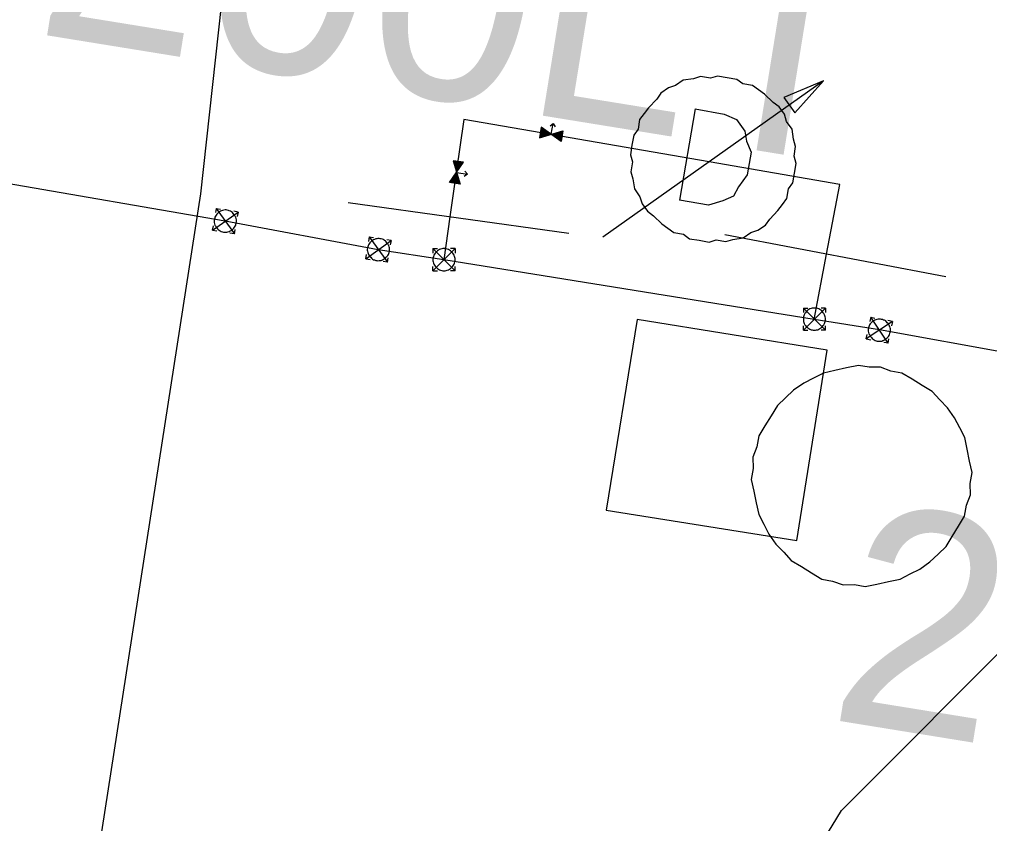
# Model space of a CAD drawing. Extents: x -746464 to -745690, y -1051581 to -1049993.
# Drawn here: x -746229.732 to -746225.34, y -1050950.33 to -1050946.691 of the extents above; entities that cross this region are included whole.
import ezdxf

# ---------------------------------------------------------------- set-up
doc = ezdxf.new("R2010")
doc.units = 0
for name, color, linetype in [('45_Eltodo_vedeni_NN_zemni', 7, 'Continuous'), ('48_Prazs_plynarenska_STL', 7, 'Continuous'), ('51_PVaK_vodovod_chranicky_objekty', 7, 'Continuous'), ('51_PVaK_vodovod_popisy', 7, 'Continuous'), ('51_PVaK_vodovod_zruseno_neoverena poloha', 7, 'Continuous'), ('51_PVaK_vodovod_zruseno_overena poloha', 7, 'Continuous')]:
    doc.layers.add(name, color=color, linetype=linetype)

msp = doc.modelspace()

# ---------------------------------------------------------------- linework, layer by layer
at = {"layer": '45_Eltodo_vedeni_NN_zemni'}
msp.add_lwpolyline([(-746227.21, -1050958.28), (-746227.69, -1050957.27), (-746226.62, -1050951.27), (-746226.01, -1050950.27), (-746225.18, -1050949.44), (-746224.54, -1050947.07), (-746225.7, -1050945.7), (-746225.43, -1050943.74), (-746225.15, -1050941.87), (-746223.82, -1050934.15), (-746222.64, -1050926.52), (-746222.29, -1050925.52)], dxfattribs=at)
at = {"layer": '48_Prazs_plynarenska_STL'}
msp.add_lwpolyline([(-746234.34, -1050983.04), (-746233.97, -1050980.71), (-746232.76, -1050972.2), (-746230.91, -1050960.35), (-746228.91, -1050947.48), (-746228.59, -1050944.55)], dxfattribs=at)
at = {"layer": '51_PVaK_vodovod_chranicky_objekty'}
for p, q in [((-746226.091, -1050946.969), (-746227.091, -1050947.676)), ((-746226.091, -1050946.969), (-746226.271, -1050947.044)), ((-746226.222, -1050947.113), (-746226.091, -1050946.969)), ((-746226.271, -1050947.044), (-746226.222, -1050947.113)), ((-746226.673, -1050947.096), (-746226.744, -1050947.508)), ((-746227.37, -1050947.178), (-746227.378, -1050947.226)), ((-746227.378, -1050947.226), (-746227.272, -1050947.195)), ((-746227.369, -1050947.183), (-746227.376, -1050947.222)), ((-746227.373, -1050947.219), (-746227.367, -1050947.186)), ((-746227.371, -1050947.216), (-746227.366, -1050947.19)), ((-746227.28, -1050947.243), (-746227.37, -1050947.178)), ((-746227.331, -1050947.209), (-746227.369, -1050947.183)), ((-746227.368, -1050947.212), (-746227.365, -1050947.194)), ((-746227.367, -1050947.186), (-746227.336, -1050947.209)), ((-746227.366, -1050947.19), (-746227.342, -1050947.207)), ((-746227.365, -1050947.194), (-746227.347, -1050947.207)), ((-746227.365, -1050947.209), (-746227.363, -1050947.198)), ((-746227.363, -1050947.198), (-746227.353, -1050947.206)), ((-746227.363, -1050947.206), (-746227.362, -1050947.202)), ((-746227.362, -1050947.202), (-746227.357, -1050947.205)), ((-746227.325, -1050947.21), (-746227.316, -1050947.161)), ((-746227.319, -1050947.211), (-746227.274, -1050947.199)), ((-746227.277, -1050947.201), (-746227.314, -1050947.212)), ((-746227.283, -1050947.235), (-746227.277, -1050947.201)), ((-746227.274, -1050947.199), (-746227.281, -1050947.238)), ((-746227.272, -1050947.195), (-746227.28, -1050947.243)), ((-746227.376, -1050947.222), (-746227.331, -1050947.209)), ((-746227.336, -1050947.209), (-746227.373, -1050947.219)), ((-746227.342, -1050947.207), (-746227.371, -1050947.216)), ((-746227.347, -1050947.207), (-746227.368, -1050947.212)), ((-746227.353, -1050947.206), (-746227.365, -1050947.209)), ((-746227.357, -1050947.205), (-746227.363, -1050947.206)), ((-746227.281, -1050947.238), (-746227.319, -1050947.211)), ((-746227.314, -1050947.212), (-746227.283, -1050947.235)), ((-746227.279, -1050947.205), (-746227.308, -1050947.213)), ((-746227.308, -1050947.213), (-746227.284, -1050947.231)), ((-746227.282, -1050947.209), (-746227.303, -1050947.214)), ((-746227.303, -1050947.214), (-746227.285, -1050947.226)), ((-746227.285, -1050947.211), (-746227.297, -1050947.215)), ((-746227.297, -1050947.215), (-746227.287, -1050947.223)), ((-746227.287, -1050947.215), (-746227.292, -1050947.216)), ((-746227.292, -1050947.216), (-746227.288, -1050947.219)), ((-746227.288, -1050947.219), (-746227.287, -1050947.215)), ((-746227.287, -1050947.223), (-746227.285, -1050947.211)), ((-746227.285, -1050947.226), (-746227.282, -1050947.209)), ((-746227.284, -1050947.231), (-746227.279, -1050947.205)), ((-746227.769, -1050947.33), (-746227.737, -1050947.436)), ((-746227.722, -1050947.337), (-746227.769, -1050947.33)), ((-746227.765, -1050947.333), (-746227.752, -1050947.377)), ((-746227.726, -1050947.339), (-746227.765, -1050947.333)), ((-746227.785, -1050947.429), (-746227.722, -1050947.337)), ((-746227.763, -1050947.335), (-746227.729, -1050947.34)), ((-746227.751, -1050947.372), (-746227.763, -1050947.335)), ((-746227.759, -1050947.338), (-746227.733, -1050947.342)), ((-746227.751, -1050947.366), (-746227.759, -1050947.338)), ((-746227.756, -1050947.34), (-746227.738, -1050947.343)), ((-746227.75, -1050947.361), (-746227.756, -1050947.34)), ((-746227.753, -1050947.343), (-746227.741, -1050947.344)), ((-746227.749, -1050947.355), (-746227.753, -1050947.343)), ((-746227.752, -1050947.377), (-746227.726, -1050947.339)), ((-746227.729, -1050947.34), (-746227.751, -1050947.372)), ((-746227.733, -1050947.342), (-746227.751, -1050947.366)), ((-746227.738, -1050947.343), (-746227.75, -1050947.361)), ((-746227.741, -1050947.344), (-746227.749, -1050947.355)), ((-746227.749, -1050947.345), (-746227.745, -1050947.346)), ((-746227.748, -1050947.35), (-746227.749, -1050947.345)), ((-746227.745, -1050947.346), (-746227.748, -1050947.35)), ((-746227.78, -1050947.427), (-746227.754, -1050947.389)), ((-746227.755, -1050947.394), (-746227.777, -1050947.426)), ((-746227.756, -1050947.4), (-746227.773, -1050947.424)), ((-746227.757, -1050947.405), (-746227.769, -1050947.423)), ((-746227.758, -1050947.411), (-746227.765, -1050947.422)), ((-746227.765, -1050947.422), (-746227.753, -1050947.423)), ((-746227.758, -1050947.416), (-746227.761, -1050947.42)), ((-746227.761, -1050947.42), (-746227.757, -1050947.421)), ((-746227.753, -1050947.423), (-746227.758, -1050947.411)), ((-746227.757, -1050947.421), (-746227.758, -1050947.416)), ((-746227.751, -1050947.426), (-746227.757, -1050947.405)), ((-746227.747, -1050947.429), (-746227.756, -1050947.4)), ((-746227.744, -1050947.431), (-746227.755, -1050947.394)), ((-746227.754, -1050947.389), (-746227.741, -1050947.434)), ((-746227.753, -1050947.383), (-746227.704, -1050947.391)), ((-746227.737, -1050947.436), (-746227.785, -1050947.429)), ((-746227.741, -1050947.434), (-746227.78, -1050947.427)), ((-746227.777, -1050947.426), (-746227.744, -1050947.431)), ((-746227.773, -1050947.424), (-746227.747, -1050947.429)), ((-746227.769, -1050947.423), (-746227.751, -1050947.426)), ((-746228.841, -1050947.546), (-746228.844, -1050947.565)), ((-746228.841, -1050947.546), (-746228.759, -1050947.661)), ((-746228.841, -1050947.546), (-746228.821, -1050947.549)), ((-746227.244, -1050947.659), (-746228.244, -1050947.521)), ((-746228.858, -1050947.644), (-746228.742, -1050947.563)), ((-746228.742, -1050947.563), (-746228.762, -1050947.559)), ((-746228.742, -1050947.563), (-746228.746, -1050947.582)), ((-746228.858, -1050947.644), (-746228.854, -1050947.625)), ((-746228.759, -1050947.661), (-746228.756, -1050947.642)), ((-746228.858, -1050947.644), (-746228.838, -1050947.648)), ((-746228.759, -1050947.661), (-746228.779, -1050947.658)), ((-746228.148, -1050947.675), (-746228.151, -1050947.695)), ((-746228.148, -1050947.675), (-746228.065, -1050947.789)), ((-746228.148, -1050947.675), (-746228.129, -1050947.678)), ((-746225.538, -1050947.855), (-746226.538, -1050947.665)), ((-746228.164, -1050947.774), (-746228.049, -1050947.691)), ((-746228.049, -1050947.691), (-746228.069, -1050947.688)), ((-746228.049, -1050947.691), (-746228.053, -1050947.71)), ((-746227.86, -1050947.828), (-746227.76, -1050947.728)), ((-746227.86, -1050947.728), (-746227.76, -1050947.828)), ((-746227.86, -1050947.728), (-746227.86, -1050947.748)), ((-746227.86, -1050947.728), (-746227.84, -1050947.728)), ((-746227.76, -1050947.728), (-746227.78, -1050947.728)), ((-746227.76, -1050947.728), (-746227.76, -1050947.748)), ((-746228.164, -1050947.774), (-746228.161, -1050947.754)), ((-746228.065, -1050947.789), (-746228.062, -1050947.77)), ((-746228.164, -1050947.774), (-746228.144, -1050947.777)), ((-746228.065, -1050947.789), (-746228.085, -1050947.786)), ((-746227.86, -1050947.828), (-746227.86, -1050947.808)), ((-746227.76, -1050947.828), (-746227.76, -1050947.808)), ((-746227.86, -1050947.828), (-746227.84, -1050947.828)), ((-746227.76, -1050947.828), (-746227.78, -1050947.828)), ((-746226.183, -1050948.097), (-746226.083, -1050947.997)), ((-746226.183, -1050947.997), (-746226.083, -1050948.097)), ((-746226.183, -1050947.997), (-746226.183, -1050948.017)), ((-746226.183, -1050947.997), (-746226.163, -1050947.997)), ((-746226.083, -1050947.997), (-746226.103, -1050947.997)), ((-746226.083, -1050947.997), (-746226.083, -1050948.017)), ((-746226.183, -1050948.097), (-746226.183, -1050948.077)), ((-746226.083, -1050948.097), (-746226.083, -1050948.077)), ((-746225.78, -1050948.057), (-746225.898, -1050948.136)), ((-746225.878, -1050948.038), (-746225.882, -1050948.058)), ((-746225.799, -1050948.155), (-746225.878, -1050948.038)), ((-746225.878, -1050948.038), (-746225.859, -1050948.042)), ((-746225.78, -1050948.057), (-746225.8, -1050948.053)), ((-746225.78, -1050948.057), (-746225.784, -1050948.077)), ((-746226.183, -1050948.097), (-746226.163, -1050948.097)), ((-746226.083, -1050948.097), (-746226.103, -1050948.097)), ((-746225.898, -1050948.136), (-746225.894, -1050948.116)), ((-746225.898, -1050948.136), (-746225.878, -1050948.14)), ((-746225.799, -1050948.155), (-746225.819, -1050948.152)), ((-746225.799, -1050948.155), (-746225.796, -1050948.136))]:
    msp.add_line(p, q, dxfattribs=at)
for points in [[(-746226.223, -1050947.386), (-746226.216, -1050947.342), (-746226.225, -1050947.31), (-746226.218, -1050947.265), (-746226.227, -1050947.233), (-746226.234, -1050947.187), (-746226.259, -1050947.152), (-746226.268, -1050947.12), (-746226.293, -1050947.086), (-746226.32, -1050947.066), (-746226.359, -1050947.029), (-746226.386, -1050947.009), (-746226.413, -1050946.99), (-746226.457, -1050946.982), (-746226.484, -1050946.962), (-746226.528, -1050946.955), (-746226.572, -1050946.947), (-746226.604, -1050946.957), (-746226.648, -1050946.949), (-746226.68, -1050946.959), (-746226.727, -1050946.966), (-746226.761, -1050946.99), (-746226.793, -1050947), (-746226.828, -1050947.024), (-746226.847, -1050947.051), (-746226.884, -1050947.09), (-746226.904, -1050947.117), (-746226.924, -1050947.144), (-746226.931, -1050947.188), (-746226.951, -1050947.215), (-746226.959, -1050947.259), (-746226.966, -1050947.303), (-746226.957, -1050947.335), (-746226.964, -1050947.38), (-746226.955, -1050947.412), (-746226.948, -1050947.458), (-746226.923, -1050947.493), (-746226.913, -1050947.525), (-746226.889, -1050947.559), (-746226.862, -1050947.579), (-746226.823, -1050947.616), (-746226.796, -1050947.636), (-746226.769, -1050947.655), (-746226.725, -1050947.663), (-746226.698, -1050947.683), (-746226.654, -1050947.69), (-746226.61, -1050947.698), (-746226.578, -1050947.688), (-746226.534, -1050947.696), (-746226.502, -1050947.686), (-746226.455, -1050947.679), (-746226.421, -1050947.655), (-746226.389, -1050947.645), (-746226.354, -1050947.621), (-746226.335, -1050947.594), (-746226.298, -1050947.555), (-746226.278, -1050947.528), (-746226.258, -1050947.501), (-746226.25, -1050947.457), (-746226.231, -1050947.43), (-746226.223, -1050947.386)], [(-746226.673, -1050947.096), (-746226.541, -1050947.119), (-746226.485, -1050947.144), (-746226.448, -1050947.196), (-746226.441, -1050947.242), (-746226.419, -1050947.291), (-746226.437, -1050947.394), (-746226.476, -1050947.448), (-746226.499, -1050947.49), (-746226.548, -1050947.512), (-746226.612, -1050947.531), (-746226.744, -1050947.508)], [(-746227.329, -1050947.172), (-746227.316, -1050947.161), (-746227.306, -1050947.176)], [(-746227.715, -1050947.378), (-746227.704, -1050947.391), (-746227.719, -1050947.402)], [(-746228.751, -1050947.612), (-746228.75, -1050947.607), (-746228.75, -1050947.602), (-746228.75, -1050947.597), (-746228.751, -1050947.592), (-746228.753, -1050947.586), (-746228.756, -1050947.582), (-746228.758, -1050947.577), (-746228.761, -1050947.573), (-746228.765, -1050947.569), (-746228.768, -1050947.565), (-746228.772, -1050947.562), (-746228.777, -1050947.559), (-746228.782, -1050947.557), (-746228.786, -1050947.555), (-746228.791, -1050947.554), (-746228.796, -1050947.553), (-746228.801, -1050947.553), (-746228.807, -1050947.554), (-746228.812, -1050947.555), (-746228.817, -1050947.557), (-746228.822, -1050947.559), (-746228.826, -1050947.561), (-746228.831, -1050947.565), (-746228.834, -1050947.568), (-746228.838, -1050947.572), (-746228.842, -1050947.576), (-746228.845, -1050947.581), (-746228.847, -1050947.585), (-746228.848, -1050947.59), (-746228.849, -1050947.595), (-746228.85, -1050947.6), (-746228.85, -1050947.605), (-746228.85, -1050947.61), (-746228.849, -1050947.615), (-746228.847, -1050947.621), (-746228.844, -1050947.625), (-746228.842, -1050947.63), (-746228.839, -1050947.634), (-746228.835, -1050947.638), (-746228.832, -1050947.642), (-746228.827, -1050947.645), (-746228.823, -1050947.648), (-746228.818, -1050947.65), (-746228.813, -1050947.652), (-746228.808, -1050947.653), (-746228.804, -1050947.654), (-746228.798, -1050947.653), (-746228.793, -1050947.653), (-746228.788, -1050947.652), (-746228.783, -1050947.65), (-746228.778, -1050947.648), (-746228.774, -1050947.646), (-746228.769, -1050947.642), (-746228.765, -1050947.639), (-746228.762, -1050947.635), (-746228.758, -1050947.631), (-746228.755, -1050947.626), (-746228.753, -1050947.622), (-746228.752, -1050947.617), (-746228.751, -1050947.612)], [(-746228.057, -1050947.74), (-746228.056, -1050947.735), (-746228.057, -1050947.73), (-746228.057, -1050947.725), (-746228.058, -1050947.72), (-746228.06, -1050947.714), (-746228.063, -1050947.71), (-746228.065, -1050947.705), (-746228.068, -1050947.701), (-746228.072, -1050947.697), (-746228.075, -1050947.694), (-746228.08, -1050947.69), (-746228.084, -1050947.687), (-746228.089, -1050947.685), (-746228.094, -1050947.684), (-746228.099, -1050947.683), (-746228.104, -1050947.682), (-746228.109, -1050947.682), (-746228.114, -1050947.683), (-746228.119, -1050947.684), (-746228.125, -1050947.686), (-746228.129, -1050947.688), (-746228.134, -1050947.691), (-746228.138, -1050947.694), (-746228.142, -1050947.698), (-746228.145, -1050947.701), (-746228.149, -1050947.706), (-746228.152, -1050947.71), (-746228.153, -1050947.715), (-746228.155, -1050947.72), (-746228.156, -1050947.725), (-746228.157, -1050947.73), (-746228.157, -1050947.735), (-746228.156, -1050947.74), (-746228.155, -1050947.745), (-746228.153, -1050947.75), (-746228.151, -1050947.755), (-746228.148, -1050947.759), (-746228.145, -1050947.764), (-746228.141, -1050947.767), (-746228.138, -1050947.771), (-746228.133, -1050947.775), (-746228.129, -1050947.778), (-746228.124, -1050947.779), (-746228.119, -1050947.781), (-746228.114, -1050947.782), (-746228.109, -1050947.783), (-746228.104, -1050947.782), (-746228.099, -1050947.782), (-746228.094, -1050947.781), (-746228.088, -1050947.779), (-746228.084, -1050947.776), (-746228.08, -1050947.774), (-746228.075, -1050947.771), (-746228.071, -1050947.767), (-746228.068, -1050947.764), (-746228.064, -1050947.759), (-746228.061, -1050947.755), (-746228.06, -1050947.75), (-746228.058, -1050947.745), (-746228.057, -1050947.74)], [(-746227.76, -1050947.778), (-746227.76, -1050947.773), (-746227.761, -1050947.768), (-746227.762, -1050947.763), (-746227.764, -1050947.758), (-746227.767, -1050947.753), (-746227.77, -1050947.749), (-746227.773, -1050947.745), (-746227.777, -1050947.741), (-746227.781, -1050947.738), (-746227.785, -1050947.735), (-746227.79, -1050947.732), (-746227.795, -1050947.73), (-746227.8, -1050947.729), (-746227.805, -1050947.728), (-746227.81, -1050947.728), (-746227.815, -1050947.728), (-746227.82, -1050947.729), (-746227.825, -1050947.73), (-746227.83, -1050947.732), (-746227.835, -1050947.735), (-746227.839, -1050947.738), (-746227.843, -1050947.741), (-746227.847, -1050947.745), (-746227.85, -1050947.749), (-746227.853, -1050947.753), (-746227.856, -1050947.758), (-746227.858, -1050947.763), (-746227.859, -1050947.768), (-746227.86, -1050947.773), (-746227.86, -1050947.778), (-746227.86, -1050947.783), (-746227.859, -1050947.788), (-746227.858, -1050947.793), (-746227.856, -1050947.798), (-746227.853, -1050947.803), (-746227.85, -1050947.807), (-746227.847, -1050947.811), (-746227.843, -1050947.815), (-746227.839, -1050947.818), (-746227.835, -1050947.821), (-746227.83, -1050947.824), (-746227.825, -1050947.826), (-746227.82, -1050947.827), (-746227.815, -1050947.828), (-746227.81, -1050947.828), (-746227.805, -1050947.828), (-746227.8, -1050947.827), (-746227.795, -1050947.826), (-746227.79, -1050947.824), (-746227.785, -1050947.821), (-746227.781, -1050947.818), (-746227.777, -1050947.815), (-746227.773, -1050947.811), (-746227.77, -1050947.807), (-746227.767, -1050947.803), (-746227.764, -1050947.798), (-746227.762, -1050947.793), (-746227.761, -1050947.788), (-746227.76, -1050947.783), (-746227.76, -1050947.778)], [(-746226.083, -1050948.047), (-746226.083, -1050948.042), (-746226.084, -1050948.037), (-746226.085, -1050948.032), (-746226.087, -1050948.027), (-746226.09, -1050948.022), (-746226.093, -1050948.018), (-746226.096, -1050948.014), (-746226.1, -1050948.01), (-746226.104, -1050948.007), (-746226.108, -1050948.004), (-746226.113, -1050948.001), (-746226.118, -1050947.999), (-746226.123, -1050947.998), (-746226.128, -1050947.997), (-746226.133, -1050947.997), (-746226.138, -1050947.997), (-746226.143, -1050947.998), (-746226.148, -1050947.999), (-746226.153, -1050948.001), (-746226.158, -1050948.004), (-746226.162, -1050948.007), (-746226.166, -1050948.01), (-746226.17, -1050948.014), (-746226.173, -1050948.018), (-746226.176, -1050948.022), (-746226.179, -1050948.027), (-746226.181, -1050948.032), (-746226.182, -1050948.037), (-746226.183, -1050948.042), (-746226.183, -1050948.047), (-746226.183, -1050948.052), (-746226.182, -1050948.057), (-746226.181, -1050948.062), (-746226.179, -1050948.067), (-746226.176, -1050948.072), (-746226.173, -1050948.076), (-746226.17, -1050948.08), (-746226.166, -1050948.084), (-746226.162, -1050948.087), (-746226.158, -1050948.09), (-746226.153, -1050948.093), (-746226.148, -1050948.095), (-746226.143, -1050948.096), (-746226.138, -1050948.097), (-746226.133, -1050948.097), (-746226.128, -1050948.097), (-746226.123, -1050948.096), (-746226.118, -1050948.095), (-746226.113, -1050948.093), (-746226.108, -1050948.09), (-746226.104, -1050948.087), (-746226.1, -1050948.084), (-746226.096, -1050948.08), (-746226.093, -1050948.076), (-746226.09, -1050948.072), (-746226.087, -1050948.067), (-746226.085, -1050948.062), (-746226.084, -1050948.057), (-746226.083, -1050948.052), (-746226.083, -1050948.047)], [(-746225.888, -1050948.087), (-746225.889, -1050948.092), (-746225.889, -1050948.097), (-746225.889, -1050948.102), (-746225.888, -1050948.107), (-746225.886, -1050948.113), (-746225.884, -1050948.117), (-746225.882, -1050948.122), (-746225.878, -1050948.127), (-746225.875, -1050948.13), (-746225.872, -1050948.134), (-746225.867, -1050948.138), (-746225.863, -1050948.141), (-746225.858, -1050948.143), (-746225.853, -1050948.145), (-746225.849, -1050948.146), (-746225.844, -1050948.147), (-746225.839, -1050948.147), (-746225.833, -1050948.147), (-746225.828, -1050948.146), (-746225.823, -1050948.144), (-746225.818, -1050948.142), (-746225.814, -1050948.139), (-746225.809, -1050948.136), (-746225.805, -1050948.133), (-746225.802, -1050948.13), (-746225.798, -1050948.125), (-746225.795, -1050948.121), (-746225.793, -1050948.116), (-746225.791, -1050948.111), (-746225.79, -1050948.106), (-746225.789, -1050948.101), (-746225.789, -1050948.096), (-746225.789, -1050948.091), (-746225.79, -1050948.086), (-746225.792, -1050948.08), (-746225.794, -1050948.076), (-746225.796, -1050948.071), (-746225.799, -1050948.067), (-746225.803, -1050948.063), (-746225.806, -1050948.059), (-746225.81, -1050948.055), (-746225.815, -1050948.052), (-746225.82, -1050948.051), (-746225.824, -1050948.049), (-746225.829, -1050948.048), (-746225.834, -1050948.047), (-746225.839, -1050948.047), (-746225.844, -1050948.047), (-746225.85, -1050948.048), (-746225.855, -1050948.05), (-746225.86, -1050948.052), (-746225.864, -1050948.054), (-746225.869, -1050948.057), (-746225.873, -1050948.06), (-746225.876, -1050948.064), (-746225.88, -1050948.068), (-746225.883, -1050948.073), (-746225.885, -1050948.077), (-746225.887, -1050948.082), (-746225.888, -1050948.087)], [(-746225.426, -1050948.842), (-746225.427, -1050948.791), (-746225.419, -1050948.741), (-746225.43, -1050948.689), (-746225.441, -1050948.636), (-746225.452, -1050948.583), (-746225.475, -1050948.539), (-746225.498, -1050948.494), (-746225.531, -1050948.448), (-746225.565, -1050948.412), (-746225.6, -1050948.375), (-746225.645, -1050948.347), (-746225.691, -1050948.319), (-746225.737, -1050948.291), (-746225.787, -1050948.282), (-746225.834, -1050948.264), (-746225.885, -1050948.265), (-746225.934, -1050948.257), (-746225.987, -1050948.268), (-746226.04, -1050948.279), (-746226.092, -1050948.291), (-746226.137, -1050948.314), (-746226.181, -1050948.336), (-746226.228, -1050948.369), (-746226.264, -1050948.403), (-746226.3, -1050948.438), (-746226.329, -1050948.484), (-746226.357, -1050948.53), (-746226.385, -1050948.575), (-746226.393, -1050948.625), (-746226.412, -1050948.672), (-746226.41, -1050948.723), (-746226.419, -1050948.773), (-746226.407, -1050948.825), (-746226.396, -1050948.878), (-746226.385, -1050948.931), (-746226.362, -1050948.975), (-746226.339, -1050949.02), (-746226.307, -1050949.066), (-746226.272, -1050949.102), (-746226.238, -1050949.139), (-746226.192, -1050949.167), (-746226.146, -1050949.195), (-746226.1, -1050949.223), (-746226.051, -1050949.232), (-746226.003, -1050949.25), (-746225.952, -1050949.248), (-746225.903, -1050949.257), (-746225.85, -1050949.246), (-746225.798, -1050949.234), (-746225.745, -1050949.223), (-746225.7, -1050949.2), (-746225.656, -1050949.178), (-746225.61, -1050949.145), (-746225.573, -1050949.11), (-746225.537, -1050949.076), (-746225.509, -1050949.03), (-746225.481, -1050948.984), (-746225.453, -1050948.938), (-746225.444, -1050948.889), (-746225.426, -1050948.842)]]:
    msp.add_lwpolyline(points, dxfattribs=at)
msp.add_lwpolyline([(-746227.075, -1050948.911), (-746226.213, -1050949.049), (-746226.075, -1050948.188), (-746226.936, -1050948.049)], close=True, dxfattribs=at)
at = {"layer": '51_PVaK_vodovod_zruseno_neoverena poloha'}
for p, q in [((-746226.609, -1050947.335), (-746227.326, -1050947.211)), ((-746227.754, -1050947.383), (-746227.784, -1050947.584)), ((-746227.784, -1050947.584), (-746227.811, -1050947.779)), ((-746228.108, -1050947.733), (-746228.801, -1050947.604)), ((-746227.811, -1050947.779), (-746228.108, -1050947.733)), ((-746226.134, -1050948.048), (-746226.078, -1050947.753)), ((-746226.134, -1050948.048), (-746227.811, -1050947.779)), ((-746225.838, -1050948.096), (-746226.134, -1050948.048)), ((-746225.16, -1050948.218), (-746225.838, -1050948.096))]:
    msp.add_line(p, q, dxfattribs=at)
for points in [[(-746227.326, -1050947.211), (-746227.72, -1050947.143), (-746227.754, -1050947.383)], [(-746226.078, -1050947.753), (-746226.018, -1050947.437), (-746226.609, -1050947.335)]]:
    msp.add_lwpolyline(points, dxfattribs=at)
at = {"layer": '51_PVaK_vodovod_zruseno_overena poloha'}
msp.add_line((-746228.801, -1050947.604), (-746231.6, -1050947.12), dxfattribs=at)

# ---------------------------------------------------------------- texts
at = {"layer": '51_PVaK_vodovod_popisy'}
for s, rotation, p in [('200LT', 350.7991, (-746229.673, -1050946.752)), ('2007', 350.7986, (-746226.083, -1050949.855))]:
    msp.add_text(s, height=1, rotation=rotation, dxfattribs=at).set_placement(p)

doc.saveas('drawing.dxf')
